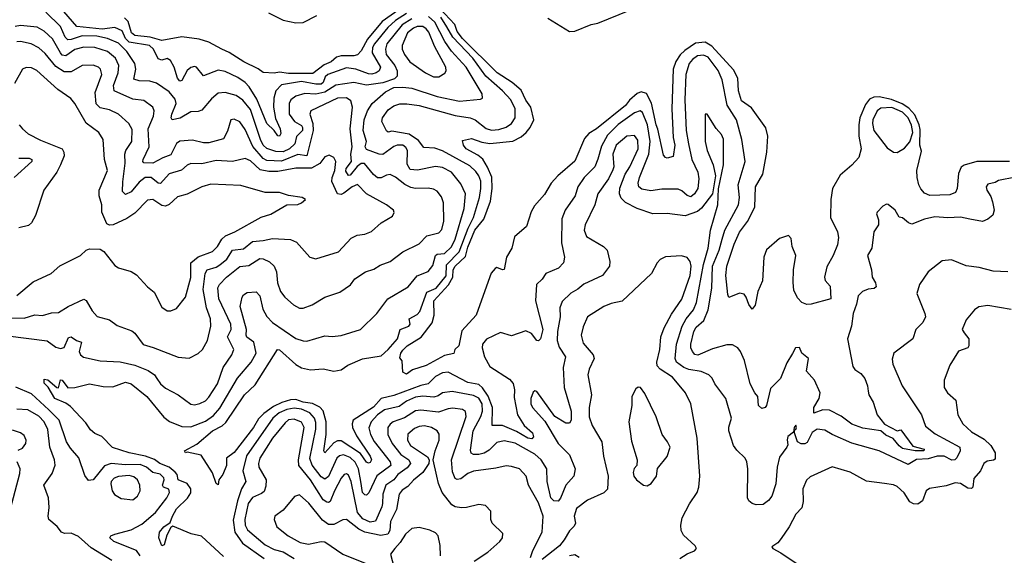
# Model space of a CAD drawing. Extents: x 1245432 to 1420865, y 606325 to 671314.
# Tile 376 of 382: x 1402700 to 1408136, y 650788 to 653748. Entities that reach past the tile are written whole.
import ezdxf

# ---------------------------------------------------------------- set-up
doc = ezdxf.new("R2010")
doc.units = 0

msp = doc.modelspace()

# ---------------------------------------------------------------- linework, layer by layer
at = {"layer": '0CON20XD'}
for points in [[(1404835, 653783), (1404775, 653743.7), (1404732.5, 653705), (1404658.5, 653615), (1404648.1, 653595), (1404646.9, 653565), (1404692.2, 653485), (1404685, 653465.4), (1404668, 653455), (1404645, 653446.3), (1404625, 653448.1), (1404555, 653474.1), (1404505, 653482.3), (1404401.9, 653445), (1404387.4, 653432.6), (1404375, 653400.5), (1404365, 653391.6), (1404335, 653390.7), (1404255, 653405.9), (1404145, 653388.8), (1404113.9, 653355), (1404103.7, 653315), (1404100.7, 653265), (1404111.7, 653201.7), (1404138.7, 653145), (1404141.5, 653118.5), (1404135, 653104.2), (1404125, 653106), (1404105, 653135.5), (1404065, 653174.5), (1404009.5, 653309.5), (1403966.9, 653376.9), (1403945, 653400.8), (1403905, 653429.1), (1403835, 653460.9), (1403795, 653469.1), (1403715, 653438.2), (1403675.3, 653485.3), (1403665, 653489.2), (1403645, 653484), (1403625, 653467.1), (1403595, 653411.4), (1403585, 653407.8), (1403571.2, 653425), (1403552.6, 653485), (1403533.2, 653523.2), (1403515, 653533.2), (1403485, 653524.6), (1403465, 653531.5), (1403438.4, 653585), (1403416.2, 653605), (1403304.6, 653624.6), (1403284, 653644), (1403265, 653685.7), (1403225.2, 653705.2), (1403155, 653695.1), (1403015, 653709.8), (1402919.7, 653820.3)], [(1404819.7, 653820.3), (1404701.6, 653738.4), (1404619.6, 653640.4), (1404585, 653575.5), (1404565.8, 653554.2), (1404545, 653547.5), (1404475, 653547.5), (1404448.9, 653541.1), (1404419.6, 653515), (1404381.9, 653498.1), (1404318.8, 653451.2), (1404185, 653450.3), (1404135, 653458.2), (1404105, 653451.9), (1404045, 653455.5), (1404016.8, 653476.8), (1403937.1, 653515), (1403856.9, 653566.9), (1403815.4, 653585.4), (1403745, 653624.3), (1403690.8, 653640.8), (1403595, 653652.3), (1403485, 653632.2), (1403420.7, 653650.7), (1403335, 653659.7), (1403317.1, 653675), (1403298.1, 653738.1), (1403279.1, 653759.1)], [(1404865, 653752.6), (1404811.3, 653718.7), (1404727, 653615), (1404719.4, 653585), (1404724, 653555), (1404770.5, 653495), (1404784.1, 653465), (1404783.4, 653436.6), (1404769.8, 653420.2), (1404705, 653399.7), (1404615, 653386.3), (1404545, 653401.3), (1404445, 653386.1), (1404385, 653346.6), (1404335, 653336.1), (1404275, 653339.3), (1404225, 653325.6), (1404197.2, 653305), (1404188.4, 653285), (1404187.1, 653225), (1404217.6, 653185), (1404255, 653163.7), (1404261.9, 653151.9), (1404261.7, 653135), (1404227.6, 653102.4), (1404218.2, 653061.8), (1404189.4, 653035), (1404155, 653017.6), (1404115, 653019.2), (1404065, 653036.5), (1404044.5, 653055), (1404029.2, 653085), (1403975, 653252), (1403932.5, 653302.5), (1403895, 653328.4), (1403835, 653345.3), (1403795, 653342.1), (1403759.5, 653310.5), (1403705, 653247.3), (1403685, 653240), (1403645, 653238.5), (1403585.6, 653204.4), (1403542.5, 653195), (1403536.5, 653205), (1403539.7, 653225), (1403564.2, 653285), (1403558.7, 653308.7), (1403525, 653348.8), (1403455, 653397.5), (1403419, 653409), (1403360.5, 653410.5), (1403330, 653420), (1403341.2, 653475), (1403336.5, 653506.5), (1403291.5, 653571.5), (1403245, 653617.8), (1403184.3, 653644.3), (1403125, 653657.3), (1403045, 653659.2), (1402985, 653638.5), (1402965, 653637.5), (1402951.7, 653651.7), (1402925, 653710.3), (1402845, 653789.2)], [(1404073.8, 653785), (1404155, 653744.4), (1404225, 653730.9), (1404265, 653731.8), (1404339.8, 653770.2)], [(1408165, 652963.6), (1407985, 652963.6), (1407915, 652944.4), (1407897.6, 652932.4), (1407882.7, 652897.3), (1407876.5, 652815), (1407867.3, 652792.7), (1407835, 652780.6), (1407725, 652776.6), (1407695, 652790), (1407675, 652812.9), (1407663.9, 652835), (1407655.9, 652875), (1407652.8, 652915), (1407678.3, 653021.7), (1407670.4, 653055), (1407671.6, 653141.6), (1407666.7, 653166.7), (1407642.8, 653222.8), (1407608.9, 653258.9), (1407572.7, 653282.7), (1407513.3, 653306.7), (1407445, 653322.5), (1407415, 653320.2), (1407391.5, 653308.5), (1407370.1, 653279.9), (1407339.2, 653205), (1407332.3, 653167.7), (1407333.3, 653103.3), (1407346.5, 653035), (1407333.2, 652986.8), (1407295, 652944.4), (1407230.4, 652889.6), (1407187.8, 652815), (1407177.7, 652755), (1407176, 652655), (1407214.4, 652575), (1407220.6, 652545), (1407215, 652503.3), (1407192.2, 652445), (1407157.2, 652382.8), (1407144.2, 652325.8), (1407146.9, 652306.9), (1407174, 652275), (1407178.8, 652205), (1407070, 652175), (1407045.9, 652174.1), (1407018.8, 652185), (1406995, 652210), (1406975, 652253.8), (1406971.2, 652295), (1406971.5, 652365), (1406984.6, 652444.6), (1406965.5, 652495), (1406958.8, 652538.8), (1406945, 652556), (1406895, 652538.1), (1406824, 652476), (1406807.9, 652435), (1406800.5, 652305), (1406775.7, 652245), (1406760.3, 652169.7), (1406745, 652148.8), (1406725, 652173.8), (1406711.9, 652215), (1406700.3, 652230.3), (1406673.7, 652236.3), (1406615, 652213.3), (1406608.9, 652228.9), (1406598.8, 652335), (1406604.8, 652385.2), (1406645, 652508), (1406675, 652574.2), (1406717.8, 652632.2), (1406758.4, 652711.6), (1406763.3, 652825), (1406802.5, 652895), (1406824.2, 653015), (1406831.5, 653105), (1406819.5, 653149.5), (1406740.3, 653260.3), (1406685, 653300), (1406669.4, 653355), (1406664.2, 653425), (1406640.7, 653470.7), (1406522, 653602), (1406485, 653623.1), (1406431, 653619), (1406371.7, 653578.3), (1406346.3, 653553.7), (1406322.4, 653517.6), (1406307.1, 653475), (1406301.2, 653255), (1406307.2, 653097.2), (1406318, 653055), (1406308.2, 652991.8), (1406275, 652982.2), (1406265, 652985.7), (1406255, 653000), (1406223.7, 653143.7), (1406214, 653166), (1406187.5, 653287.5), (1406160, 653340), (1406130.8, 653349.2), (1406109.4, 653340.6), (1406067.5, 653302.5), (1406045, 653273), (1405885, 653145.3), (1405841.5, 653118.5), (1405819, 653091), (1405765, 652966.7), (1405671.1, 652885), (1405634.7, 652845.3), (1405597.4, 652782.6), (1405541.7, 652718.3), (1405524.2, 652685.8), (1405497.3, 652605), (1405432, 652548), (1405417.1, 652485), (1405387.5, 652435), (1405375, 652367.5), (1405365, 652366), (1405335, 652378.1), (1405325, 652373.3), (1405303.7, 652346.3), (1405276.7, 652275), (1405219.6, 652115), (1405141.3, 652028.7), (1405123.9, 651946.1), (1405103.3, 651925), (1405096.2, 651903.8), (1405045, 651892.9), (1404945, 651837.3), (1404867.9, 651812.1), (1404835, 651788.8), (1404815, 651800), (1404811.7, 651861.7), (1404798.3, 651878.3), (1404804.2, 651905), (1404815, 651921.2), (1404840, 651945), (1404917.2, 651992.8), (1404976.9, 652073.1), (1404989, 652115), (1404985.8, 652195), (1405067, 652283), (1405091.1, 652325), (1405093.7, 652365), (1405105, 652385.8), (1405161.6, 652438.4), (1405175, 652490.9), (1405213.8, 652583.8), (1405261.7, 652645), (1405298.6, 652745), (1405309, 652815), (1405307.2, 652877.2), (1405283.3, 652933.3), (1405256.5, 652976.5), (1405229.5, 652999.5), (1405165.6, 653035), (1405150, 653055), (1405145, 653080), (1405195, 653091.9), (1405250.8, 653070.9), (1405295, 653062.8), (1405422.7, 653077.3), (1405469.1, 653100.9), (1405496.4, 653123.6), (1405518.7, 653151.3), (1405537.8, 653195), (1405522.4, 653265), (1405495, 653302.9), (1405469.1, 653359.1), (1405419.9, 653399.9), (1405336.9, 653455), (1405145, 653643.8), (1405115, 653683.4), (1405102.1, 653722.1), (1405019.8, 653809.8)], [(1405615.6, 653755.6), (1405735, 653683.2), (1405765, 653685.4), (1405855, 653720.7), (1405891.8, 653728.2), (1406068.7, 653801.3)], [(1402635, 652001.5), (1402852.5, 651972.5), (1402898.8, 651938.8), (1402925, 651931.2), (1402945, 651936.4), (1402968.8, 651991.2), (1402985, 651995.2), (1403014.4, 651974.4), (1403040.4, 651965), (1403028.6, 651915), (1403035.8, 651895.7), (1403052.4, 651882.4), (1403145, 651863.4), (1403255, 651856.8), (1403335, 651839), (1403409.2, 651809.2), (1403443.6, 651785), (1403456.8, 651765), (1403476.9, 651735), (1403505, 651710.8), (1403575, 651675.5), (1403645, 651622.3), (1403665, 651619.2), (1403695, 651626.7), (1403725, 651641.8), (1403745, 651662.1), (1403792.1, 651735), (1403824.1, 651825.9), (1403870.4, 651895), (1403881.5, 651925), (1403847.1, 651995), (1403867.2, 652035), (1403865.3, 652064.7), (1403800.3, 652205), (1403794, 652266), (1403803.9, 652285), (1403842.7, 652325), (1403915, 652384), (1403965, 652389), (1404025, 652428.8), (1404045, 652427.2), (1404080.1, 652410.1), (1404104.7, 652385), (1404118.6, 652355), (1404122.9, 652292.9), (1404139.5, 652245), (1404164.1, 652214.1), (1404212.3, 652172.3), (1404245, 652153.3), (1404265, 652153.3), (1404315, 652171.5), (1404385.3, 652214.7), (1404468.3, 652241.7), (1404527, 652283), (1404550.8, 652315), (1404610, 652355), (1404655, 652368.5), (1404689.6, 652390.4), (1404745, 652411.5), (1404815.8, 652464.2), (1404905, 652509.1), (1404947.1, 652552.9), (1405015, 652570.9), (1405031.6, 652588.4), (1405042.6, 652635), (1405040, 652735), (1405029.2, 652769.2), (1405005, 652800.4), (1404985, 652811.8), (1404955, 652817.6), (1404885, 652814.7), (1404860.2, 652820.2), (1404826.3, 652836.3), (1404775, 652877.7), (1404745, 652892.5), (1404725, 652889.3), (1404695, 652873.2), (1404675, 652874.7), (1404652.8, 652892.8), (1404603.3, 652953.3), (1404585, 652952.6), (1404563.1, 652936.9), (1404525, 652889.3), (1404515, 652887.3), (1404501.3, 652911.3), (1404502.4, 652925), (1404531.2, 652965), (1404527.5, 653005), (1404534.8, 653045), (1404525.2, 653145.2), (1404537.9, 653265), (1404528.8, 653298.8), (1404505, 653316.8), (1404455, 653313.5), (1404307.3, 653245), (1404301.3, 653225), (1404317.8, 653175), (1404320.3, 653135), (1404285, 652994.7), (1404235, 653002.8), (1404145, 652966.3), (1404065, 652969.4), (1404045, 652981.2), (1403988, 653048), (1403945, 653140.9), (1403915, 653182.7), (1403885, 653197.8), (1403865, 653194), (1403847.8, 653132.2), (1403825, 653089.1), (1403745, 653067.1), (1403715, 653067.3), (1403655, 653082.5), (1403584.2, 653075.7), (1403565, 653062.9), (1403535, 653000.7), (1403489.5, 652985), (1403435, 652955.8), (1403386.1, 652956.1), (1403379.1, 652965), (1403381.8, 652975), (1403414.8, 653045), (1403408.6, 653145), (1403438.8, 653215), (1403442.3, 653245), (1403434.7, 653264.7), (1403385, 653302.2), (1403325, 653308.7), (1403222.2, 653355), (1403217.6, 653385), (1403243.8, 653455), (1403246.5, 653495), (1403228.8, 653535), (1403185, 653572), (1403115, 653594), (1403055, 653596.9), (1403005, 653582.3), (1402955, 653547.8), (1402935, 653551), (1402924.4, 653564.4), (1402881.8, 653641.8), (1402835, 653684.2), (1402796.7, 653706.7), (1402705, 653716), (1402675, 653709.4)], [(1403825, 650781.1), (1403704.4, 650894.4), (1403646.1, 650906.1), (1403545, 650948.8), (1403535, 650941.2), (1403511.5, 650898.5), (1403497.8, 650845), (1403485, 650840.9), (1403468.9, 650885), (1403472.3, 650915), (1403495, 650945.9), (1403531.2, 650968.8), (1403544.1, 651005), (1403565.3, 651045), (1403626.7, 651103.3), (1403645, 651132.9), (1403644.7, 651155), (1403625.3, 651185), (1403575.4, 651205), (1403568.7, 651235), (1403557.5, 651247.6), (1403524.5, 651274.5), (1403474.4, 651294.4), (1403445, 651317), (1403395, 651335.9), (1403305, 651354.7), (1403213.3, 651383.3), (1403153.7, 651443.7), (1403115, 651461.1), (1403090.9, 651480.9), (1403065, 651519.2), (1402980.2, 651610.2), (1402955, 651628.8), (1402893.9, 651653.9), (1402857.3, 651717.3), (1402835, 651740), (1402835, 651760.6), (1402855, 651757.9), (1402905, 651715.6), (1402915, 651713.8), (1402925, 651757.3), (1402935, 651755.5), (1402965, 651714), (1403005, 651715.6), (1403085, 651736.2), (1403161.6, 651721.6), (1403215, 651719.5), (1403285, 651743.8), (1403315, 651735.4), (1403402.3, 651665), (1403495, 651550.8), (1403527.7, 651527.7), (1403595, 651499.3), (1403645, 651497.4), (1403725, 651529.1), (1403769.4, 651560.6), (1403805, 651600.3), (1403903.1, 651766.9), (1403977.9, 651855), (1404006.3, 651905), (1403993.2, 651965), (1403954.3, 651994.3), (1403950.2, 652005), (1403951.6, 652035), (1403917.4, 652162.6), (1403927.5, 652215), (1403935, 652227.5), (1403955, 652240.6), (1404005, 652244.4), (1404025, 652222), (1404041.7, 652148.3), (1404065, 652108.2), (1404095.4, 652075), (1404225, 651986.2), (1404265, 651972.7), (1404285, 651972.1), (1404385, 652000.9), (1404425, 651997.8), (1404475, 652003.5), (1404582, 652035), (1404671.9, 652125), (1404732.5, 652205), (1404845, 652272.3), (1404895, 652332.5), (1404955, 652356.2), (1404981, 652389), (1404995.7, 652444.3), (1405005, 652451.6), (1405045.1, 652454.9), (1405085, 652493.2), (1405105.2, 652535.2), (1405154.8, 652705), (1405161.8, 652785), (1405135, 652840), (1405084.4, 652904.4), (1405035, 652930.3), (1404995, 652937.2), (1404896.2, 652916.2), (1404855, 652920.4), (1404839.8, 652949.8), (1404841, 653025), (1404832.5, 653042.5), (1404815, 653054.3), (1404785, 653054.4), (1404765, 653047.6), (1404705, 653003.2), (1404685, 653004.7), (1404615, 653031), (1404608.3, 653045), (1404614.2, 653075), (1404596.2, 653135), (1404602.8, 653195), (1404621, 653245), (1404645.3, 653285), (1404720.5, 653349.5), (1404765, 653373.6), (1404815, 653375.4), (1404865, 653368.9), (1405005, 653323), (1405128.5, 653298.5), (1405245, 653308), (1405256, 653315), (1405252.5, 653337.5), (1405164.4, 653485), (1405084.5, 653574.5), (1405047.3, 653627.3), (1404992.7, 653735), (1404956.9, 653765)], [(1408198.5, 652878.5), (1408105, 652858.9), (1408085, 652847.5), (1408045, 652838.1), (1408035.7, 652825), (1408038.9, 652805), (1408061.5, 652771.5), (1408071.4, 652741.4), (1408080.3, 652695), (1408072.2, 652667.8), (1408045, 652645.5), (1408015, 652631.9), (1407945, 652645.6), (1407895, 652655.7), (1407825, 652652.5), (1407752.4, 652657.6), (1407695, 652645.6), (1407625, 652618), (1407606.7, 652625), (1407575, 652653.3), (1407555, 652656.2), (1407534.5, 652694.5), (1407495, 652726.2), (1407485, 652728.8), (1407465, 652716.7), (1407433.8, 652685), (1407430, 652675), (1407441.7, 652641.7), (1407442.5, 652615), (1407416, 652575), (1407405.7, 652485), (1407380, 652445), (1407402.9, 652365), (1407405.8, 652325), (1407425, 652293.3), (1407429.2, 652270.8), (1407418.3, 652261.7), (1407385, 652257.8), (1407353.3, 652245), (1407328.8, 652221.2), (1407320.4, 652175), (1407302.1, 652125), (1407292.2, 652055), (1407270, 651985), (1407300.5, 651830.5), (1407311.4, 651815), (1407343.5, 651793.5), (1407365.5, 651765), (1407380.5, 651725), (1407384.6, 651694.6), (1407387.5, 651675), (1407411.5, 651635), (1407434.7, 651565), (1407475, 651512.7), (1407545, 651475.6), (1407565, 651480.8), (1407631.4, 651391.4), (1407694.2, 651375), (1407691.2, 651365), (1407644, 651365), (1407575, 651378.7), (1407555, 651392.9), (1407522.6, 651432.6), (1407482, 651452), (1407455.2, 651475.2), (1407355, 651490.9), (1407295, 651511.8), (1407235, 651557.7), (1407170.4, 651590.4), (1407135, 651592.3), (1407084, 651574), (1407083.9, 651605), (1407113.3, 651655), (1407119.6, 651685), (1407089.1, 651755), (1407044.7, 651805), (1407055.5, 651875), (1407017.5, 651905), (1407005, 651936.7), (1406982.5, 651935), (1406966.8, 651903.2), (1406935, 651852), (1406900.8, 651765), (1406845, 651710), (1406822.8, 651615), (1406815, 651603.8), (1406798.3, 651598.3), (1406780, 651615), (1406775.8, 651665), (1406758, 651685), (1406732.5, 651735), (1406701.1, 651865), (1406680, 651915), (1406664.4, 651935), (1406635, 651950.8), (1406605, 651951.8), (1406525, 651928), (1406445, 651893.5), (1406427.8, 651897.8), (1406414, 651914), (1406406, 651935), (1406406.4, 651955), (1406421.7, 652025), (1406435, 652048.1), (1406477.9, 652085), (1406501, 652145), (1406521.7, 652265), (1406525.7, 652385), (1406561.6, 652475), (1406577.9, 652535), (1406593.1, 652585), (1406668.2, 652725), (1406674.7, 652765), (1406667, 652835), (1406705.5, 652965), (1406687.6, 653085), (1406658.1, 653195), (1406605.8, 653275), (1406578.4, 653415), (1406557.3, 653467.3), (1406501.7, 653541.7), (1406475, 653552), (1406441.4, 653548.6), (1406415, 653528.6), (1406396.5, 653505), (1406378.4, 653445), (1406372.6, 653305), (1406379.6, 653135), (1406392.6, 653062.6), (1406410.8, 652975), (1406444.2, 652905), (1406449.2, 652869.2), (1406443.5, 652815), (1406425, 652785.4), (1406405, 652769.6), (1406385, 652776.2), (1406355, 652802.9), (1406335, 652811), (1406245, 652811.7), (1406185, 652801.9), (1406135, 652812.2), (1406117.9, 652825), (1406115.3, 652845.3), (1406121.6, 652875), (1406173.2, 653005), (1406180.3, 653075), (1406166.1, 653166.1), (1406137.9, 653235), (1406125, 653244.7), (1406095, 653233.2), (1406005, 653169.3), (1405945, 653109.4), (1405911.7, 653048.3), (1405892.9, 652977.1), (1405874.7, 652935), (1405816, 652875), (1405781.6, 652825), (1405766.2, 652773.8), (1405711.8, 652695), (1405693.1, 652646.9), (1405691.8, 652515), (1405707.5, 652435), (1405703.3, 652405), (1405675.7, 652375), (1405604, 652346), (1405585, 652314.3), (1405552.5, 652285), (1405547.6, 652195), (1405589.1, 652035), (1405575, 651983.3), (1405565, 651974), (1405555, 651975.8), (1405525, 652014.2), (1405495, 652027.5), (1405415, 652000.4), (1405355, 652019.4), (1405278, 651982), (1405254.6, 651955.4), (1405253.8, 651935), (1405266.8, 651885), (1405295, 651830.9), (1405405, 651761.5), (1405425, 651737.8), (1405432.8, 651702.8), (1405430.8, 651659.2), (1405448.9, 651565), (1405485.2, 651505.2), (1405530.5, 651465), (1405537.4, 651442.6), (1405527.8, 651432.2), (1405505, 651434.7), (1405442.5, 651472.5), (1405365, 651504.4), (1405309.2, 651505), (1405311.1, 651605), (1405287.1, 651667.1), (1405255, 651713.9), (1405235, 651731.2), (1405175, 651742.4), (1405065, 651800.2), (1405035, 651795.7), (1404995, 651776.6), (1404955.2, 651734.8), (1404915, 651727), (1404765, 651671.5), (1404695, 651654.5), (1404653.8, 651606.2), (1404541.8, 651535), (1404535.3, 651515), (1404537, 651495), (1404558.9, 651448.9), (1404635.7, 651335), (1404641.6, 651315), (1404635, 651301.2), (1404625, 651297.5), (1404615, 651301.8), (1404580.8, 651350.8), (1404475, 651419.8), (1404455, 651420.2), (1404435, 651409.3), (1404385, 651354.4), (1404378.5, 651365), (1404391.9, 651455), (1404392.8, 651525), (1404375, 651585.8), (1404356.4, 651606.4), (1404316.9, 651626.9), (1404265, 651634.4), (1404225, 651649), (1404195, 651646.4), (1404147.3, 651632.7), (1404100.5, 651609.5), (1404048.1, 651571.9), (1404018.6, 651541.4), (1403990.2, 651495), (1403885, 651356.9), (1403841.2, 651325), (1403841.4, 651285), (1403821.4, 651235), (1403798.8, 651205), (1403795, 651177.5), (1403784.2, 651185), (1403764.4, 651244.4), (1403701.2, 651341.2), (1403625, 651357.5), (1403615, 651353.8), (1403610, 651365), (1403677.8, 651402.2), (1403764, 651475), (1403817.1, 651502.9), (1403838.3, 651521.7), (1403942, 651675), (1404000.8, 651729.2), (1404123.8, 651925), (1404135, 651922.9), (1404225, 651843.2), (1404255, 651824.7), (1404305, 651812.5), (1404375, 651818.2), (1404435, 651805.9), (1404475, 651813.5), (1404511, 651839), (1404593.4, 651873.4), (1404695, 651890.8), (1404734.9, 651925.1), (1404785.2, 651985), (1404800, 652035), (1404847.9, 652055), (1404855.3, 652065), (1404850.9, 652095), (1404895, 652119.3), (1404909.3, 652135), (1404948.3, 652241.7), (1404999.2, 652265), (1405055, 652331.6), (1405056.9, 652393.1), (1405125.6, 652465), (1405175.6, 652595), (1405205.8, 652655), (1405238.4, 652765), (1405245.2, 652814.8), (1405245.2, 652855), (1405234.3, 652885), (1405218.9, 652908.9), (1405185, 652940), (1405035, 653023.7), (1404991.9, 653038.1), (1404932.1, 653042.1), (1404901, 653081), (1404849.6, 653115), (1404755, 653131.5), (1404735, 653126), (1404725, 653133.8), (1404699.1, 653185), (1404703.8, 653205), (1404735, 653249.1), (1404765, 653271.1), (1404798, 653282), (1404837, 653283), (1404905, 653273.1), (1405105, 653217.6), (1405186.4, 653206.4), (1405214.2, 653194.2), (1405275, 653146.2), (1405305, 653137.8), (1405345, 653140.7), (1405385, 653153.7), (1405415.4, 653175), (1405434.7, 653205), (1405435.4, 653254.6), (1405411.9, 653305), (1405365.8, 653355), (1405273.1, 653435), (1405202.4, 653535), (1405091.8, 653651.8), (1405058.5, 653708.5), (1405025, 653762.5)], [(1404985, 653432.8), (1405015, 653432.9), (1405047.9, 653452.1), (1405054.4, 653465), (1405053.3, 653485), (1404991, 653601), (1404958.7, 653678.7), (1404945, 653698.2), (1404925, 653709.8), (1404895, 653709.4), (1404875, 653701.8), (1404842, 653675), (1404811.2, 653605), (1404811.8, 653585), (1404824.7, 653555), (1404854.7, 653515), (1404940, 653455), (1404985, 653432.8)], [(1402625, 652099.8), (1402725, 652097.8), (1402784.1, 652115.9), (1402825, 652113.6), (1402875, 652127.5), (1402915, 652130), (1402967.3, 652162.7), (1403055, 652202.9), (1403066.1, 652196.1), (1403099.3, 652139.3), (1403127.8, 652107.8), (1403195, 652089.2), (1403238.1, 652058.1), (1403318.6, 652028.6), (1403335, 652015.8), (1403382.2, 651952.2), (1403437, 651937), (1403575, 651883.1), (1403635, 651877.5), (1403685, 651902.5), (1403710, 651925), (1403737.1, 651975), (1403756, 652055), (1403753.5, 652095), (1403730.9, 652155), (1403713.3, 652256.7), (1403724.1, 652345.9), (1403734.6, 652365), (1403785, 652380.6), (1403805, 652393.3), (1403843.2, 652425), (1403875, 652474.1), (1403935, 652481.1), (1403985, 652521.2), (1404045, 652526.9), (1404095, 652539.4), (1404195, 652533.3), (1404228.2, 652518.2), (1404301.2, 652435), (1404335, 652425.7), (1404460, 652465), (1404530.3, 652539.7), (1404563.6, 652556.4), (1404605, 652561.8), (1404642.7, 652577.3), (1404695, 652625.7), (1404758.3, 652661.7), (1404768.3, 652681.7), (1404763.8, 652695), (1404725.5, 652725.5), (1404614.8, 652784.8), (1404565, 652837.1), (1404536.1, 652825), (1404490.1, 652789.9), (1404475, 652781), (1404455, 652786), (1404423.3, 652853.3), (1404424.5, 652875), (1404440.2, 652915), (1404444.7, 652964.7), (1404435, 652985.8), (1404408.9, 652998.9), (1404385, 652989.5), (1404356.5, 652953.5), (1404311.9, 652928.1), (1404225, 652928.2), (1404125, 652909.6), (1404075, 652908.2), (1404028.4, 652918.4), (1403975, 652967.8), (1403945, 652981.6), (1403875, 652964.7), (1403785, 652969.7), (1403705, 652951.9), (1403645, 652952.5), (1403625, 652943.8), (1403593, 652917), (1403525, 652895.9), (1403477.1, 652842.9), (1403465, 652845.3), (1403425, 652876.6), (1403392.5, 652875), (1403359.8, 652850.2), (1403315, 652797.2), (1403285, 652781.5), (1403268.2, 652798.2), (1403269, 652851), (1403282.8, 652955), (1403279.8, 653005), (1403285.8, 653025), (1403318.8, 653075), (1403320.6, 653140.6), (1403302.7, 653175), (1403245, 653226), (1403195, 653250.6), (1403145, 653260.9), (1403122.2, 653282.2), (1403117.4, 653345), (1403153.6, 653445), (1403146.2, 653475), (1403135, 653486.2), (1403105, 653496.5), (1403045, 653495.3), (1402985, 653460), (1402945, 653459.6), (1402899.9, 653489.9), (1402841, 653561), (1402805, 653593.1), (1402763.9, 653613.9), (1402705, 653627.2), (1402685, 653625.8)], [(1402685, 652223.6), (1402775, 652298.5), (1402873.8, 652345), (1402921.9, 652388.1), (1403035, 652444.4), (1403066.2, 652475), (1403085, 652482.2), (1403145, 652480.5), (1403165, 652467.1), (1403225, 652389.2), (1403245, 652375.8), (1403315, 652355.7), (1403345, 652338.1), (1403405, 652270.8), (1403441.7, 652241.7), (1403485, 652158.8), (1403515, 652138), (1403535, 652139.2), (1403565, 652152), (1403615.9, 652214.1), (1403645, 652323.3), (1403645.3, 652405), (1403685, 652437.2), (1403765, 652466.7), (1403792.2, 652495), (1403815.9, 652535), (1403836.5, 652553.5), (1403887.1, 652575), (1404033.3, 652656.7), (1404087.4, 652672.6), (1404175, 652724.2), (1404235, 652726), (1404256.7, 652735), (1404277.5, 652755), (1404260, 652765), (1404185, 652776.2), (1404135, 652792.9), (1404055, 652793.1), (1403921.4, 652831.4), (1403755, 652839.6), (1403705.8, 652825), (1403625, 652783.8), (1403570.7, 652769.3), (1403525, 652726.4), (1403505, 652717.5), (1403485, 652721.3), (1403435, 652754.6), (1403405, 652750.4), (1403335, 652679.1), (1403291, 652649), (1403216.4, 652613.6), (1403195, 652612.9), (1403180.6, 652620.6), (1403152.9, 652685), (1403154, 652725), (1403138.5, 652775), (1403138.2, 652805), (1403185.4, 652915), (1403168.5, 652975), (1403160.4, 653085), (1403136.7, 653125), (1403066.7, 653176.7), (1403005, 653284.3), (1402982.1, 653312.1), (1402911.4, 653361.4), (1402795, 653466.5), (1402765, 653482.5), (1402735, 653483.3), (1402716.4, 653473.6), (1402670.8, 653395)], [(1408155, 652353.6), (1408075, 652357.3), (1407997.9, 652377.9), (1407925, 652387.1), (1407845, 652420.6), (1407792.5, 652415), (1407715.6, 652355), (1407667.5, 652285), (1407653.5, 652235), (1407697.9, 652125), (1407700.5, 652105), (1407686.3, 652073.7), (1407647.5, 652035), (1407631.2, 651985), (1407526.2, 651905), (1407517.7, 651872.3), (1407521.4, 651845), (1407572.9, 651725), (1407679.5, 651565), (1407701.5, 651501.5), (1407755, 651458.4), (1407890.4, 651385), (1407893.2, 651365), (1407875, 651326.7), (1407864, 651316), (1407846, 651314), (1407805, 651335.2), (1407766.4, 651336.4), (1407715, 651320.8), (1407651.8, 651318.2), (1407605, 651290), (1407445, 651365.3), (1407295, 651406.7), (1407185.9, 651455.9), (1407145, 651479.7), (1407103.1, 651485), (1407075, 651466.1), (1407048.6, 651411.4), (1407035, 651404.1), (1407013.8, 651403.8), (1406994.7, 651414.7), (1406977.1, 651465), (1406978.3, 651481.7), (1406985, 651483.3), (1406988.1, 651495), (1406985, 651506.7), (1406976.7, 651495), (1406971.7, 651468.3), (1406940.5, 651445), (1406936.8, 651426.8), (1406941.7, 651398.3), (1406936.2, 651385), (1406895, 651330), (1406882, 651275), (1406875, 651182.5), (1406853.3, 651115), (1406835, 651091.1), (1406805, 651069.2), (1406766.1, 651066.1), (1406745, 651074.2), (1406725, 651088.8), (1406718, 651105), (1406720.9, 651265), (1406715.3, 651305.3), (1406705.4, 651325.4), (1406659.2, 651369.2), (1406641.8, 651395), (1406614.7, 651475), (1406614.7, 651495.3), (1406630, 651545), (1406599.4, 651655), (1406537.1, 651735), (1406523, 651767), (1406504.6, 651784.6), (1406463.1, 651803.1), (1406395, 651813.8), (1406366, 651825), (1406327.2, 651855), (1406319.3, 651875), (1406326.6, 651955), (1406357.4, 652055), (1406379.6, 652095), (1406420, 652145), (1406437, 652185), (1406475.9, 652394.1), (1406501.5, 652485), (1406514.8, 652585.2), (1406555.3, 652725), (1406557.6, 652812.4), (1406586.4, 652945), (1406585, 653087.5), (1406574.1, 653114.1), (1406545.7, 653145.7), (1406496.2, 653225), (1406484.3, 653225), (1406483.9, 653075), (1406495.4, 653025), (1406528.8, 652945), (1406542.2, 652885), (1406524.4, 652785), (1406463.5, 652706.5), (1406442.3, 652687.7), (1406375, 652664.7), (1406275, 652677.1), (1406195, 652674.5), (1406110, 652705), (1406045, 652738.4), (1406021.2, 652761.2), (1406011, 652785), (1406012.6, 652817.4), (1406042.3, 652895), (1406068.9, 652935), (1406113.8, 653035), (1406112.1, 653082.1), (1406095, 653107.9), (1406052.1, 653105), (1405993.5, 653055), (1405974, 653005), (1405980.3, 652935), (1405975, 652917.5), (1405951.8, 652868.2), (1405892.8, 652785), (1405875.5, 652725), (1405821.8, 652615), (1405816.5, 652585), (1405830.3, 652550.3), (1405924.2, 652495), (1405944.4, 652475), (1405958, 652412), (1405955.8, 652385), (1405918.6, 652335), (1405815, 652287.1), (1405782.1, 652257.9), (1405742.7, 652237.3), (1405695, 652191.4), (1405682.7, 652155), (1405683.6, 652106.4), (1405669, 652025), (1405667.3, 651975), (1405678.8, 651938.8), (1405714, 651885), (1405700.4, 651825), (1405705.7, 651715), (1405744.6, 651585), (1405744.4, 651535), (1405735, 651518), (1405715, 651518.5), (1405654.8, 651554.8), (1405555, 651694), (1405545, 651696.7), (1405535, 651690), (1405522.9, 651655), (1405522.5, 651625), (1405530.8, 651605), (1405599.9, 651529.9), (1405672.9, 651405), (1405735, 651342.9), (1405766.9, 651265), (1405759.1, 651225), (1405715, 651175.5), (1405685, 651102.9), (1405672.5, 651087.5), (1405648.9, 651088.9), (1405631.8, 651105), (1405613.1, 651195), (1405610.2, 651265), (1405578.5, 651315), (1405545, 651346.7), (1405435, 651407.2), (1405375, 651420.7), (1405335, 651410.8), (1405292, 651368), (1405265, 651351.9)], [(1407545, 653013.8), (1407585, 653037.5), (1407615, 653072.7), (1407631, 653125), (1407624.3, 653165), (1407605.5, 653205), (1407575, 653236.8), (1407515, 653261.8), (1407455, 653259.8), (1407435, 653244.6), (1407410.4, 653195), (1407407.8, 653175), (1407415.8, 653135.8), (1407490.3, 653040.3), (1407525, 653015.4), (1407545, 653013.8)], [(1402697.6, 653167.6), (1402715, 653144), (1402747.6, 653117.6), (1402815, 653081.2), (1402933.6, 653033.6), (1402944.6, 653015), (1402945.4, 652995), (1402925.5, 652945), (1402905.5, 652905), (1402832.5, 652805), (1402787.1, 652665), (1402765, 652626), (1402748.9, 652611.1), (1402695, 652597.7)], [(1402695, 652983.1), (1402752, 652982), (1402766.9, 652975), (1402767.8, 652965), (1402669.6, 652875)], [(1406345, 650770), (1406385, 650795.8), (1406425, 650812), (1406437.5, 650825), (1406429.3, 650839.3), (1406365, 650900), (1406352, 650925), (1406350, 650955), (1406357.5, 650995), (1406398, 651072), (1406441.1, 651135), (1406450.5, 651165), (1406454.5, 651225), (1406440.8, 651435), (1406406.2, 651625), (1406376.9, 651685), (1406305, 651771.5), (1406236.7, 651816.7), (1406219.4, 651835), (1406218.4, 651855), (1406235.2, 651924.8), (1406239.6, 651995), (1406258.2, 652045), (1406299.5, 652120.5), (1406355, 652203.3), (1406401.2, 652335), (1406407.8, 652385), (1406401.8, 652411.8), (1406385, 652434.2), (1406353.2, 652443.2), (1406265, 652437.1), (1406236.7, 652423.3), (1406219.2, 652405), (1406189.2, 652345), (1406026.9, 652193.1), (1405965, 652178.8), (1405925, 652162.1), (1405835.6, 652105), (1405810.4, 652049.6), (1405799.1, 652005), (1405810.9, 651960.9), (1405866.4, 651895), (1405872.1, 651875), (1405843.6, 651816.4), (1405836.7, 651785), (1405856.4, 651675), (1405844.1, 651605), (1405845, 651553.3), (1405860.7, 651505), (1405914.7, 651415), (1405922.9, 651335), (1405949.1, 651225), (1405945, 651152.5), (1405925, 651133.3), (1405835, 651093.3), (1405775, 651045.7), (1405761.8, 651005), (1405768.2, 650965), (1405761.7, 650948.3), (1405735, 650923.3), (1405707, 650873), (1405680.3, 650839.7), (1405585, 650764.7)], [(1408175, 652146.4), (1408045, 652168.6), (1407995, 652161.8), (1407971.9, 652145), (1407925, 652090), (1407903.3, 652035), (1407915, 652017.5), (1407940, 651985), (1407940.6, 651945), (1407935, 651934.5), (1407884.1, 651915.9), (1407835, 651838.8), (1407804.7, 651755), (1407804.2, 651715), (1407822.4, 651685), (1407868.2, 651645), (1407879.2, 651565), (1407908.1, 651515), (1407955, 651470.4), (1408025, 651428.9), (1408062.3, 651395), (1408086.2, 651355), (1408085, 651320), (1408077, 651313), (1408041.8, 651308.2), (1408022.5, 651295), (1408005.5, 651254.5), (1407967.6, 651212.4), (1407962.5, 651165), (1407955, 651157.5), (1407935, 651158.6), (1407895, 651184.7), (1407865, 651188.2), (1407815, 651171.3), (1407722.5, 651157.5), (1407705.3, 651144.7), (1407685, 651088), (1407659.4, 651070.6), (1407635, 651071.4), (1407615, 651082.5), (1407582.8, 651132.8), (1407545, 651168.6), (1407525, 651178.1), (1407474.5, 651184.5), (1407375, 651197.9), (1407285, 651247.5), (1407185, 651276.9), (1407065, 651220.6), (1407045, 651202.9), (1407024.2, 651155), (1407026, 651085), (1407019, 651051), (1406984.4, 651015), (1406949.2, 650945), (1406905, 650880), (1406885, 650856.7), (1406852.5, 650835), (1406857.5, 650825), (1406902.3, 650802.3), (1406986.7, 650745)], [(1403345.6, 650815), (1403220.6, 650865), (1403197.5, 650885), (1403203.8, 650895), (1403226, 650905), (1403315, 650929.1), (1403375, 650959.7), (1403450.3, 651025), (1403512.6, 651105), (1403527.5, 651135), (1403523.2, 651153.2), (1403494.4, 651164.4), (1403488.4, 651175), (1403497.5, 651205), (1403495, 651216.9), (1403475, 651236), (1403435, 651246), (1403400.8, 651275), (1403365, 651290.3), (1403285, 651288.6), (1403205, 651295.9), (1403167.7, 651282.3), (1403105, 651204.6), (1403080.6, 651200.6), (1403059.1, 651229.1), (1403027, 651327), (1402979.8, 651379.8), (1402958.4, 651415), (1402917.1, 651535), (1402861.7, 651591.7), (1402765, 651679.8), (1402677.9, 651717.9)], [(1406165, 651172), (1406186, 651185), (1406216, 651225), (1406222.3, 651267.7), (1406275, 651333.8), (1406290.6, 651385), (1406276.9, 651415), (1406246.7, 651455), (1406213.6, 651553.6), (1406151.2, 651681.2), (1406126.7, 651715), (1406115, 651716.7), (1406101.7, 651708.3), (1406080, 651665), (1406080, 651615), (1406062.5, 651525), (1406078.3, 651418.3), (1406110, 651315), (1406106.7, 651285), (1406092.1, 651267.9), (1406086.7, 651245), (1406090.6, 651225), (1406105, 651205.8), (1406145, 651176), (1406165, 651172)], [(1405265, 651351.9), (1405235, 651344.4), (1405205.7, 651345.7), (1405192.8, 651352.8), (1405188.1, 651368.1), (1405202.8, 651475), (1405245.8, 651555), (1405255.4, 651584.6), (1405253.3, 651625), (1405235, 651656.5), (1405205, 651671.9), (1405087, 651693), (1405035, 651685.9), (1405010.6, 651669.4), (1404987.4, 651662.6), (1404925, 651667.7), (1404885, 651661.2), (1404835, 651640.2), (1404795, 651610.7), (1404715, 651591.3), (1404675, 651563.5), (1404641.3, 651525), (1404627.6, 651492.4), (1404636, 651455), (1404657.3, 651417.3), (1404745.3, 651305), (1404748.6, 651285), (1404672.1, 651227.9), (1404627.8, 651132.2), (1404615, 651120), (1404605, 651121.6), (1404592.2, 651135), (1404582.7, 651195), (1404570, 651265), (1404552.5, 651302.5), (1404525, 651328.5), (1404487.5, 651342.5), (1404465, 651337.6), (1404451.1, 651325), (1404405, 651222.6), (1404385, 651208.4), (1404365, 651221.2), (1404315.1, 651285.1), (1404302, 651322), (1404334.6, 651485), (1404335, 651521.2), (1404327.3, 651545), (1404301.4, 651575), (1404255, 651596.2), (1404215, 651601.1), (1404175, 651593.5), (1404132.6, 651575), (1404098, 651545), (1403951.8, 651338.2), (1403932.9, 651255), (1403948.7, 651195), (1403924.8, 651155), (1403901.7, 651088.3), (1403878.3, 650981.7), (1403888.2, 650915), (1403929.5, 650855), (1404050.6, 650770.6)], [(1403209.2, 650759.2), (1403095, 650829.5), (1403025, 650891.1), (1402985, 650910), (1402948.1, 650908.1), (1402931.2, 650915), (1402907, 650947), (1402861.4, 650985), (1402857.5, 651005), (1402862.8, 651052.8), (1402859.6, 651105), (1402832.5, 651175), (1402879.8, 651240.2), (1402895.4, 651285.4), (1402891.8, 651315), (1402866.8, 651385), (1402855, 651483.8), (1402835.9, 651525), (1402805, 651556.9), (1402745, 651592.2), (1402685, 651595.8)], [(1405520, 650775), (1405533.1, 650815), (1405585.2, 650914.8), (1405590.7, 651005), (1405565, 651076.9), (1405508.9, 651175), (1405497.1, 651225), (1405458.8, 651265), (1405415, 651278.2), (1405385, 651282.1), (1405328.7, 651268.7), (1405205, 651252.8), (1405175, 651240.6), (1405135, 651210.8), (1405115, 651207.6), (1405105, 651212.7), (1405088.9, 651248.9), (1405083.8, 651316.2), (1405165.3, 651555), (1405161.7, 651581.8), (1405145, 651594), (1405090.9, 651600.9), (1405065, 651597.9), (1405011.4, 651578.6), (1404915, 651590.7), (1404885, 651587.1), (1404825, 651548.3), (1404761.8, 651525), (1404745, 651513.1), (1404733.4, 651495), (1404733.4, 651455), (1404756.1, 651405), (1404803.8, 651345), (1404847.8, 651315), (1404857.2, 651295), (1404839.1, 651270.9), (1404788.6, 651235), (1404765.7, 651205), (1404721.9, 651175), (1404704.2, 651125.8), (1404703.3, 651075), (1404699.8, 651055), (1404663.9, 650976.1), (1404635, 650971.3), (1404595, 650990), (1404565.5, 651025), (1404530, 651195), (1404515, 651230.5), (1404505, 651237.9), (1404492.2, 651235), (1404475, 651214.5), (1404438.1, 651145), (1404414.7, 651085.3), (1404405, 651078.8), (1404395, 651081.1), (1404375, 651094.8), (1404306, 651205), (1404241.6, 651285), (1404239.5, 651315), (1404270.4, 651495), (1404255, 651524.1), (1404215, 651539.3), (1404185, 651536.5), (1404165, 651520.8), (1404095.6, 651435), (1404026.7, 651325), (1404017.9, 651295), (1404020.6, 651275), (1404061.6, 651205), (1404059.2, 651170.8), (1404049, 651141), (1404035, 651129.2), (1403985, 651107.9), (1403962, 651075), (1403943.3, 650985), (1403945.6, 650955), (1403958.6, 650928.6), (1404055, 650845.7), (1404105, 650820.2), (1404155, 650806.4), (1404215, 650770.6)], [(1405002.7, 651225), (1404982, 651315), (1404993.6, 651365), (1405016.9, 651425), (1405016.8, 651456.8), (1405005.8, 651475.8), (1404974, 651495), (1404935, 651502.8), (1404905, 651499.7), (1404880.6, 651489.4), (1404842.9, 651457.1), (1404840.8, 651425), (1404858.5, 651395), (1404951.7, 651331.7), (1404960, 651315), (1404959.2, 651295), (1404925.5, 651245), (1404875, 651203.8), (1404842.5, 651167.5), (1404811.9, 651148.1), (1404794.5, 651125.5), (1404779.9, 651040.1), (1404747.5, 650975), (1404743, 650925), (1404733.3, 650905), (1404693.4, 650896.6), (1404605, 650915.9), (1404572.2, 650932.2), (1404505, 650986.6), (1404485, 650984.2), (1404435, 650958.1), (1404405, 650958.9), (1404372, 650982), (1404296.8, 651076.8), (1404245, 651122.9), (1404217, 651113), (1404155, 651037.5), (1404109.2, 651005), (1404105.7, 650985), (1404120, 650945), (1404181.4, 650895), (1404249.1, 650859.1), (1404295, 650850), (1404365, 650864.6), (1404385, 650862.9), (1404485, 650794.1), (1404626.6, 650736.6)], [(1402691.7, 651368.3), (1402715, 651379.2), (1402734.7, 651405), (1402736.3, 651425), (1402725, 651450.3), (1402705, 651465.5), (1402660.2, 651480.2)], [(1402650, 651045), (1402700.3, 651239.7), (1402703.1, 651265), (1402685.6, 651305)], [(1403325, 651094.5), (1403350, 651115), (1403365.4, 651144.6), (1403363.6, 651175), (1403350.5, 651205), (1403330.6, 651220.6), (1403305, 651228.2), (1403245, 651223.3), (1403221.2, 651215), (1403205.3, 651195), (1403203.6, 651183.6), (1403210.9, 651145), (1403223.3, 651123.3), (1403261.1, 651101.1), (1403325, 651094.5)], [(1405210, 650755), (1405284.1, 650805.9), (1405350.8, 650865), (1405366, 650885), (1405367.7, 650907.7), (1405307.8, 650965), (1405301.5, 650985), (1405301.8, 651031.8), (1405272.4, 651062.4), (1405235, 651069.4), (1405167.7, 651052.3), (1405138.9, 651051.1), (1405105, 651055.8), (1405086.3, 651066.3), (1405033.2, 651135), (1405011.8, 651185), (1405002.7, 651225)], [(1405022.9, 650785), (1405021.9, 650841.9), (1405010, 650895), (1404995, 650912), (1404965, 650927.5), (1404905, 650941.4), (1404865, 650935.6), (1404829.5, 650905), (1404801.5, 650858.5), (1404771.1, 650825), (1404748.1, 650795), (1404766.3, 650725)], [(1403366, 650785), (1403345.6, 650815)], [(1405788.9, 650775), (1405765, 650790), (1405735, 650784.1)]]:
    msp.add_lwpolyline(points, dxfattribs=at)

doc.saveas('drawing.dxf')
